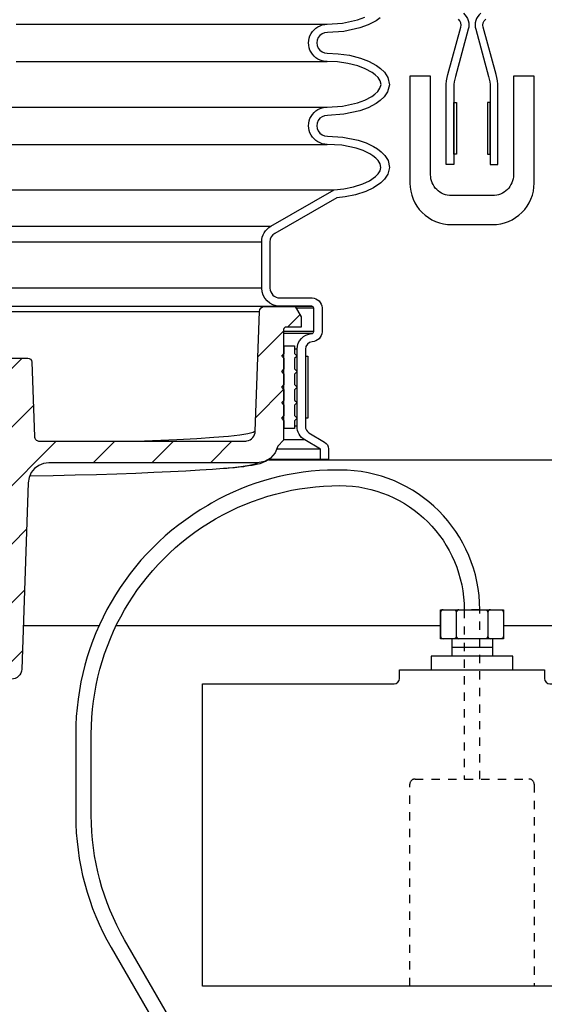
# Model space of a CAD drawing. Extents: x -169 to 7270, y -140 to 2984.
# Tile 598 of 656: x 6607.48 to 6613.81, y 962.14 to 974.02. Entities that reach past the tile are written whole.
import ezdxf

# ---------------------------------------------------------------- set-up
doc = ezdxf.new("R2010")
doc.units = 0
doc.header["$MEASUREMENT"] = 0
doc.header["$PDSIZE"] = 1
doc.linetypes.add('HIDDEN5', pattern=[0.05, 0.025, -0.025])
doc.layers.get('DEFPOINTS').update_dxf_attribs({"linetype": 'CONTINUOUS'})
for name, color, linetype in [('DIM', 3, 'CONTINUOUS'), ('FRP-SUMP', 2, 'CONTINUOUS'), ('MULTI-PORT-SHROUD', 1, 'CONTINUOUS'), ('MULTI-PORT-SPILL-BUCKET', 1, 'CONTINUOUS'), ('MULTI-PORT-SPILL-BUCKET-HATCH', 7, 'CONTINUOUS'), ('MULTI-PORT-SPILL-BUCKET-SHROUD', 1, 'CONTINUOUS'), ('PROBE', 2, 'CONTINUOUS')]:
    doc.layers.add(name, color=color, linetype=linetype)
doc.styles.add('SIMPLEX', font='simplex')
doc.dimstyles.new('DIM64', dxfattribs={"dimscale": 64, "dimtxt": 0.09375, "dimasz": 0.09375, "dimexe": 0.0625, "dimexo": 0.0625, "dimgap": 0.046875, "dimtad": 1, "dimdec": 4, "dimzin": 3, "dimdsep": 46, "dimlunit": 4, "dimtxsty": 'SIMPLEX', "dimcen": 0, "dimclrd": 256, "dimclre": 256, "dimclrt": 256, "dimadec": 0, "dimazin": 0, "dimtfac": 1, "dimtdec": 4, "dimtmove": 0, "dimatfit": 3, "dimfxl": 1, "dimfrac": 2, "dimtolj": 1, "dimtzin": 0, "dimarcsym": 0})

# ---------------------------------------------------------------- blocks, each defined once
blk = doc.blocks.new('*D74')
at = {"layer": 'DEFPOINTS', "color": 0, "transparency": 16777216}
for p in [(7015.7, 978.296), (6391.694, 978.015), (6391.694, 700.523)]:
    blk.add_point(p, dxfattribs=at)
at = {"layer": 'DIM', "lineweight": -2, "transparency": 16777216}
for p, q in [((7015.7, 974.296), (7015.7, 696.523)), ((6391.694, 974.015), (6391.694, 696.523)), ((7009.7, 700.523), (6397.694, 700.523))]:
    blk.add_line(p, q, dxfattribs=at)
at = {"layer": 'DIM', "transparency": 16777216}
for points in [[(6397.694, 701.523), (6397.694, 699.523), (6391.694, 700.523)], [(7009.7, 701.523), (7009.7, 699.523), (7015.7, 700.523)]]:
    blk.add_solid(points, dxfattribs=at)
at = {"layer": 'DIM', "transparency": 16777216, "insert": (6703.697, 708.095), "char_height": 6, "attachment_point": 5, "style": 'SIMPLEX'}
blk.add_mtext('\\A1;52\'-0" (F.V. TANK SLAB)', dxfattribs=at)

msp = doc.modelspace()

# ---------------------------------------------------------------- hatches: boundary and pattern name
at = {"layer": 'MULTI-PORT-SPILL-BUCKET-HATCH', "linetype": 'Continuous'}
h = msp.add_hatch(dxfattribs=at)
h.set_pattern_fill('LINE', color=256, scale=4, angle=45, style=0)
h.set_pattern_definition([(45, (-1368.82417, -192.00985), (-0.35355339, 0.35355339), [])])
edge = h.paths.add_edge_path()
edge.add_line((6610.66725, 968.94556), (6610.597, 968.87536))
edge.add_line((6610.597, 968.87536), (6610.56591, 968.796))
edge.add_line((6610.56591, 968.796), (6610.51006, 968.7317))
edge.add_line((6610.51006, 968.7317), (6610.43593, 968.6899))
edge.add_line((6610.43593, 968.6899), (6610.35202, 968.67538))
edge.add_line((6610.35202, 968.67538), (6607.83589, 968.67538))
edge.add_line((6607.83589, 968.67538), (6607.77234, 968.66703))
edge.add_line((6607.77234, 968.66703), (6607.71324, 968.64304))
edge.add_line((6607.71324, 968.64304), (6607.66215, 968.60509))
edge.add_line((6607.66215, 968.60509), (6607.62252, 968.55534))
edge.add_line((6607.62252, 968.55534), (6607.59658, 968.49715))
edge.add_line((6607.59658, 968.49715), (6607.58605, 968.43396))
edge.add_line((6607.58605, 968.43396), (6607.50746, 966.18349))
edge.add_arc((6607.38254, 966.18785), 0.125, 270, 358, ccw=False)
edge.add_line((6607.38254, 966.06285), (6607.2017, 966.06285))
edge.add_line((6607.2017, 966.06285), (6607.09884, 966.16572))
edge.add_line((6607.09884, 966.16572), (6607.07675, 966.87536))
edge.add_line((6607.07675, 966.87536), (6607.097, 966.87536))
edge.add_arc((6607.097, 967.00036), 0.125, 270, 360)
edge.add_line((6607.222, 967.00036), (6607.222, 968.25036))
edge.add_arc((6607.097, 968.25036), 0.125, 0, 90)
edge.add_line((6607.097, 968.37536), (6607.07675, 968.37536))
edge.add_line((6607.07675, 968.37536), (6607.09894, 969.08826))
edge.add_line((6607.09894, 969.08826), (6607.19855, 969.18786))
edge.add_line((6607.19855, 969.18786), (6607.19855, 969.37536))
edge.add_line((6607.19855, 969.37536), (6607.23463, 969.43786))
edge.add_line((6607.23463, 969.43786), (6607.26575, 969.43786))
edge.add_arc((6607.26575, 969.48786), 0.05, 269.996427, 360.000659)
edge.add_line((6607.31575, 969.48786), (6607.31575, 969.88786))
edge.add_arc((6607.36575, 969.88786), 0.05, 89.996427, 180.000659, ccw=False)
edge.add_line((6607.36575, 969.93786), (6607.57996, 969.93786))
edge.add_arc((6607.57997, 969.88786), 0.05, 1.99832, 90.004096, ccw=False)
edge.add_line((6607.62993, 969.88961), (6607.66123, 968.99342))
edge.add_line((6607.66123, 968.99342), (6607.66169, 968.98783))
edge.add_line((6607.66169, 968.98783), (6607.66266, 968.9823))
edge.add_line((6607.66266, 968.9823), (6607.66572, 968.97266))
edge.add_line((6607.66572, 968.97266), (6607.67033, 968.96366))
edge.add_line((6607.67033, 968.96366), (6607.6764, 968.95558))
edge.add_line((6607.6764, 968.95558), (6607.68373, 968.94862))
edge.add_line((6607.68373, 968.94862), (6607.69213, 968.943))
edge.add_line((6607.69213, 968.943), (6607.70134, 968.93886))
edge.add_line((6607.70134, 968.93886), (6607.71113, 968.93633))
edge.add_line((6607.71113, 968.93633), (6607.72119, 968.93548))
edge.add_line((6607.72119, 968.93548), (6610.2007, 968.93548))
edge.add_line((6610.2007, 968.93548), (6610.2123, 968.93602))
edge.add_line((6610.2123, 968.93602), (6610.2238, 968.93763))
edge.add_line((6610.2238, 968.93763), (6610.2441, 968.94327))
edge.add_line((6610.2441, 968.94327), (6610.26317, 968.95221))
edge.add_line((6610.26317, 968.95221), (6610.28046, 968.96426))
edge.add_line((6610.28046, 968.96426), (6610.2955, 968.97903))
edge.add_line((6610.2955, 968.97903), (6610.30783, 968.99613))
edge.add_line((6610.30783, 968.99613), (6610.31714, 969.01504))
edge.add_line((6610.31714, 969.01504), (6610.32311, 969.03526))
edge.add_line((6610.32311, 969.03526), (6610.32563, 969.05619))
edge.add_line((6610.32563, 969.05619), (6610.37614, 970.50254))
edge.add_arc((6610.4386, 970.50036), 0.0625, 90, 178, ccw=False)
edge.add_line((6610.4386, 970.56286), (6610.80608, 970.56286))
edge.add_line((6610.80608, 970.56286), (6610.87825, 970.43786))
edge.add_line((6610.87825, 970.43786), (6610.87825, 970.31286))
edge.add_line((6610.87825, 970.31286), (6610.6985, 970.31286))
edge.add_arc((6610.6985, 970.28161), 0.03125, 90, 180)
edge.add_line((6610.66725, 970.28161), (6610.66725, 968.94556))

# ---------------------------------------------------------------- linework, layer by layer
at = {"layer": 'FRP-SUMP', "color": 7, "linetype": 'Continuous'}
for p, q in [((6610.48366, 968.71159), (6615.28571, 968.71159)), ((6607.5259, 966.71159), (6608.44195, 966.71159)), ((6608.64901, 966.71159), (6612.56053, 966.71159)), ((6613.32096, 966.71159), (6618.35559, 966.71159))]:
    msp.add_line(p, q, dxfattribs=at)
at = {"layer": 'FRP-SUMP'}
msp.add_lwpolyline([(6613.44075, 973.34109), (6613.44075, 972.15031, -0.41588828), (6613.18932, 971.90032, 0.00101043), (6612.94075, 971.90124, 0.00101043), (6612.69218, 971.90032, -0.41588828), (6612.44075, 972.15031), (6612.44075, 973.34109), (6612.19102, 973.34109), (6612.19102, 972.05054, 0.41546764), (6612.69316, 971.55055, -0.00103576), (6612.94075, 971.55109, -0.00103576), (6613.18834, 971.55055, 0.41546764), (6613.69048, 972.05054), (6613.69048, 973.34109)], format="xyb", close=True, dxfattribs=at)
at = {"layer": 'FRP-SUMP', "linetype": 'Continuous'}
msp.add_lwpolyline([(6613.81575, 966.17671), (6613.81575, 966.06945, 0.41421356), (6613.87825, 966.00695), (6616.19055, 966.00695), (6616.19055, 962.35695), (6609.69094, 962.35695), (6609.69094, 966.00695), (6612.00325, 966.00695, 0.41421356), (6612.06575, 966.06945), (6612.06575, 966.17671)], format="xyb", close=True, dxfattribs=at)
at = {"layer": 'MULTI-PORT-SHROUD', "color": 1, "linetype": 'Continuous'}
for points in [[(6612.83614, 974.10089, -0.29327778), (6612.8964, 973.90753), (6612.73991, 973.33865)], [(6613.04536, 974.10089, 0.29327778), (6612.9851, 973.90753), (6613.14159, 973.33865)], [(6612.73991, 973.33865, 0.06721269), (6612.722, 973.20603), (6612.722, 972.27355), (6612.62825, 972.27355), (6612.62825, 973.20603, -0.06721269), (6612.64951, 973.36351), (6612.806, 973.9324, 0.29327737), (6612.77587, 974.02908)], [(6613.14159, 973.33865, -0.06721269), (6613.1595, 973.20603), (6613.1595, 972.27355), (6613.25325, 972.27355), (6613.25325, 973.20603, 0.06721269), (6613.23198, 973.36351), (6613.07549, 973.9324, -0.29327737), (6613.10562, 974.02908)]]:
    msp.add_lwpolyline(points, format="xyb", dxfattribs=at)
at = {"layer": 'MULTI-PORT-SHROUD', "color": 7, "linetype": 'Continuous'}
for points in [[(6612.722, 972.39855), (6612.722, 973.02355), (6612.752, 973.02355), (6612.752, 972.39855)], [(6613.1595, 972.39855), (6613.1595, 973.02355), (6613.1295, 973.02355), (6613.1295, 972.39855)]]:
    msp.add_lwpolyline(points, close=True, dxfattribs=at)
at = {"layer": 'MULTI-PORT-SPILL-BUCKET', "color": 7, "linetype": 'Continuous'}
for p, q in [((6611.01579, 970.56286), (6607.06575, 970.56286)), ((6607.06575, 970.50254), (6610.37614, 970.50254))]:
    msp.add_line(p, q, dxfattribs=at)
at = {"layer": 'MULTI-PORT-SPILL-BUCKET', "color": 2, "linetype": 'Continuous'}
for p, q in [((6610.67575, 969.36911), (6610.66725, 969.36911)), ((6610.67575, 969.18161), (6610.66725, 969.18161)), ((6610.597, 968.87536), (6610.59705, 968.87536))]:
    msp.add_line(p, q, dxfattribs=at)
at = {"layer": 'MULTI-PORT-SPILL-BUCKET', "linetype": 'Continuous'}
for points in [[(6607.36575, 969.93786), (6607.57996, 969.93786, -0.40405554), (6607.62993, 969.88961), (6607.66123, 968.99342), (6607.66169, 968.98783), (6607.66266, 968.9823), (6607.66572, 968.97266), (6607.67033, 968.96366), (6607.6764, 968.95558), (6607.68373, 968.94862), (6607.69213, 968.943), (6607.70134, 968.93886), (6607.71113, 968.93633), (6607.72119, 968.93548), (6610.2007, 968.93548), (6610.2123, 968.93602), (6610.2238, 968.93763), (6610.2441, 968.94327), (6610.26317, 968.95221), (6610.28046, 968.96426), (6610.2955, 968.97903), (6610.30783, 968.99613), (6610.31714, 969.01504), (6610.32311, 969.03526), (6610.32563, 969.05619), (6610.37614, 970.50254, -0.40402623), (6610.4386, 970.56286), (6610.80608, 970.56286), (6610.87825, 970.43786), (6610.87825, 970.31286), (6610.6985, 970.31286, 0.41421356), (6610.66725, 970.28161), (6610.66725, 968.94556)], [(6610.66725, 968.94556), (6610.597, 968.87536), (6610.56591, 968.796), (6610.51006, 968.7317), (6610.43593, 968.6899), (6610.35202, 968.67538), (6607.83589, 968.67538), (6607.77234, 968.66703), (6607.71324, 968.64304), (6607.66215, 968.60509), (6607.62252, 968.55534), (6607.59658, 968.49715), (6607.58605, 968.43396), (6607.50746, 966.18349, -0.40402623), (6607.38254, 966.06285)]]:
    msp.add_lwpolyline(points, format="xyb", dxfattribs=at)
at = {"layer": 'MULTI-PORT-SPILL-BUCKET', "color": 2, "linetype": 'Continuous'}
msp.add_lwpolyline([(6610.67575, 969.36911), (6610.6445, 969.40036), (6610.67575, 969.43161), (6610.67575, 969.55661), (6610.6445, 969.58786), (6610.67575, 969.61911), (6610.67575, 969.74411), (6610.6445, 969.77536), (6610.67575, 969.80661), (6610.67575, 969.93161), (6610.6445, 969.96286), (6610.67575, 969.99411), (6610.67575, 970.08786), (6610.80075, 970.08786), (6610.80075, 969.99411), (6610.832, 969.96286), (6610.80075, 969.93161), (6610.80075, 969.80661), (6610.832, 969.77536), (6610.80075, 969.74411), (6610.80075, 969.61911), (6610.832, 969.58786), (6610.80075, 969.55661), (6610.80075, 969.43161), (6610.832, 969.40036), (6610.80075, 969.36911), (6610.80075, 969.24411), (6610.832, 969.21286), (6610.80075, 969.18161), (6610.80075, 969.08786), (6610.67575, 969.08786), (6610.67575, 969.18161), (6610.6445, 969.21286), (6610.67575, 969.24411)], close=True, dxfattribs=at)
at = {"layer": 'MULTI-PORT-SPILL-BUCKET', "color": 7, "linetype": 'Continuous'}
for points in [[(6610.32542, 969.05438), (6610.30067, 969.03885), (6610.23782, 969.02348), (6610.1376, 969.00834), (6610.00087, 968.99359), (6609.82768, 968.97929), (6609.61909, 968.96549), (6609.37747, 968.95234), (6608.9888, 968.93552)], [(6610.51006, 968.7317), (6610.49949, 968.72341), (6610.48275, 968.71091), (6610.46732, 968.70094), (6610.45064, 968.69158), (6610.4355, 968.6842), (6610.41775, 968.67664), (6610.40144, 968.67062), (6610.37978, 968.66366), (6610.35883, 968.65792), (6610.32354, 968.64978), (6610.28689, 968.64269), (6610.24556, 968.63575), (6610.19857, 968.62925), (6610.19088, 968.62832), (6610.18395, 968.62734), (6610.1678, 968.62587), (6610.15254, 968.62551)], [(6610.35017, 968.67531), (6610.3513, 968.67359), (6610.32444, 968.65768), (6610.25794, 968.64147), (6610.15254, 968.62551), (6610.05615, 968.6146), (6609.94105, 968.60392), (6609.80766, 968.59349), (6609.65647, 968.58337), (6609.48803, 968.57358), (6609.30296, 968.56417), (6609.10194, 968.55516), (6608.8857, 968.5466), (6608.65502, 968.53851), (6608.41077, 968.53092), (6608.15382, 968.52386), (6607.88512, 968.51736), (6607.60565, 968.51143)], [(6610.18395, 968.62734), (6610.15832, 968.6242), (6610.13158, 968.6211), (6610.07428, 968.61494), (6610.01092, 968.60894), (6609.98446, 968.60668), (6609.94105, 968.60392)]]:
    msp.add_lwpolyline(points, dxfattribs=at)
at = {"layer": 'MULTI-PORT-SPILL-BUCKET-SHROUD', "color": 7, "linetype": 'Continuous'}
for p, q in [((6607.44075, 973.96816), (6611.19322, 973.96816)), ((6607.44075, 973.51816), (6611.19322, 973.51816)), ((6607.06575, 972.96816), (6611.19321, 972.96816)), ((6607.06575, 972.51816), (6611.19321, 972.51816)), ((6607.06575, 971.97082), (6611.27935, 971.97082)), ((6607.06575, 971.5306), (6610.51303, 971.5306)), ((6607.06575, 971.34092), (6610.40325, 971.34092)), ((6610.40325, 970.78379), (6607.06575, 970.78379)), ((6611.03262, 970.54004), (6610.81926, 970.54004)), ((6611.03262, 970.25879), (6610.66725, 970.25879)), ((6611.00633, 970.23374), (6610.66725, 970.23374)), ((6610.67575, 970.08786), (6610.66725, 970.08786)), ((6610.83075, 970.04662), (6610.80075, 970.04662)), ((6610.67575, 969.99411), (6610.66727, 969.99411)), ((6610.67575, 969.80661), (6610.66725, 969.80661)), ((6610.67575, 969.61911), (6610.66725, 969.61911)), ((6610.67575, 969.43161), (6610.66725, 969.43161)), ((6610.67575, 969.24411), (6610.66725, 969.24411)), ((6610.93073, 969.21286), (6610.93575, 969.21286)), ((6610.67575, 969.08786), (6610.66725, 969.08786)), ((6610.83075, 969.11522), (6610.80075, 969.11522)), ((6610.92219, 968.95066), (6610.66725, 968.95066)), ((6611.11075, 968.83817), (6610.58243, 968.83817)), ((6611.11075, 968.71286), (6610.48536, 968.71286))]:
    msp.add_line(p, q, dxfattribs=at)
at = {"layer": 'MULTI-PORT-SPILL-BUCKET-SHROUD', "linetype": 'Continuous'}
for points in [[(6611.11075, 968.83817), (6610.92219, 968.95066, -0.26412454), (6610.83075, 969.11522), (6610.83075, 970.04662, -0.39570541), (6611.00633, 970.23374, 0.36364842), (6611.03262, 970.25879), (6611.03262, 970.54004, 0.35077115), (6611.00762, 970.56504), (6610.622, 970.56504, -0.41421356), (6610.40325, 970.78379), (6610.40325, 971.34092, -0.26853007), (6610.51303, 971.5306), (6611.27935, 971.97082), (6611.3962, 971.98291), (6611.51079, 972.00603), (6611.62247, 972.04234), (6611.70265, 972.07975), (6611.77543, 972.12968), (6611.80712, 972.16089), (6611.83176, 972.19773), (6611.84236, 972.24065), (6611.83387, 972.28412), (6611.81011, 972.32188), (6611.77887, 972.35366), (6611.74376, 972.3809), (6611.70598, 972.40444), (6611.62624, 972.44259), (6611.54256, 972.47124), (6611.36966, 972.50711), (6611.19321, 972.51816, -1.00000067), (6611.19321, 972.96816), (6611.37877, 972.98034), (6611.55946, 973.02017), (6611.64742, 973.05263), (6611.7304, 973.09658), (6611.76875, 973.12407), (6611.80305, 973.15642), (6611.83059, 973.19535), (6611.84317, 973.24037), (6611.83301, 973.28587), (6611.80657, 973.32589), (6611.77279, 973.35898), (6611.73472, 973.38696), (6611.65193, 973.43176), (6611.5639, 973.46477), (6611.44256, 973.49544), (6611.31866, 973.51273), (6611.19322, 973.51816, -1.00000067), (6611.19322, 973.96816), (6611.37878, 973.98034), (6611.55947, 974.02017), (6611.64742, 974.05263)], [(6611.83248, 974.04671), (6611.78318, 974.01137), (6611.68831, 973.96113), (6611.58767, 973.92399), (6611.3929, 973.88105), (6611.19602, 973.86813, 1.01877171), (6611.19507, 973.61818), (6611.32776, 973.61243), (6611.46178, 973.59372), (6611.5938, 973.56035), (6611.69348, 973.52298), (6611.78838, 973.47162), (6611.83771, 973.43537), (6611.88415, 973.38988), (6611.9266, 973.32563), (6611.94624, 973.23764), (6611.92223, 973.15175), (6611.87892, 973.09052), (6611.83248, 973.04671), (6611.78318, 973.01137), (6611.68831, 972.96113), (6611.58767, 972.92399), (6611.39289, 972.88105), (6611.19601, 972.86813, 1.0221364), (6611.19588, 972.61819), (6611.38301, 972.60647), (6611.56902, 972.56788), (6611.66414, 972.53531), (6611.75414, 972.49225), (6611.801, 972.46306), (6611.84548, 972.42856), (6611.889, 972.38428), (6611.92844, 972.32159), (6611.94474, 972.23814), (6611.92464, 972.15672), (6611.88456, 972.09681), (6611.83929, 972.05222), (6611.75241, 971.99262), (6611.65921, 971.94913), (6611.53622, 971.90914), (6611.41127, 971.88394), (6611.31076, 971.87354), (6610.56285, 971.44389, 0.26853007), (6610.50325, 971.34092), (6610.50325, 970.78379, 0.41421356), (6610.622, 970.66504), (6611.01116, 970.66504, -0.38409502), (6611.13262, 970.54358), (6611.13262, 970.25521, -0.38057787), (6611.01269, 970.13394, 0.39570541), (6610.93075, 970.04662), (6610.93075, 969.11467, 0.26412454), (6610.97389, 969.03626), (6611.16198, 968.92405, -0.26412454), (6611.21075, 968.84172), (6611.21075, 968.71286), (6611.11075, 968.71286), (6611.11075, 968.83817)]]:
    msp.add_lwpolyline(points, format="xyb", dxfattribs=at)
at = {"layer": 'MULTI-PORT-SPILL-BUCKET-SHROUD', "color": 7, "linetype": 'Continuous'}
msp.add_lwpolyline([(6610.93575, 969.96286), (6610.96075, 969.96286), (6610.96075, 969.21286), (6610.93575, 969.21286), (6610.93575, 969.96286), (6610.93449, 969.96286), (6610.93073, 969.96286)], dxfattribs=at)
at = {"layer": 'PROBE'}
for p, q in [((6613.0345, 966.89977), (6613.0345, 966.89977)), ((6613.0345, 966.89977), (6613.0345, 966.89977)), ((6612.70137, 966.33836), (6612.70137, 966.54958)), ((6613.19022, 966.33836), (6613.19022, 966.54958))]:
    msp.add_line(p, q, dxfattribs=at)
at = {"layer": 'PROBE', "color": 7}
msp.add_line((6613.19022, 966.44397), (6612.70137, 966.44397), dxfattribs=at)
at = {"layer": 'PROBE'}
msp.add_lwpolyline([(6611.1726, 958.71968), (6608.74892, 962.91761, -0.1316525), (6608.347, 964.41761), (6608.347, 965.39977, -0.26794919), (6609.847, 967.99785, -0.1316525), (6611.347, 968.39977), (6611.347, 968.39977, -0.41421356), (6612.847, 966.89977), (6612.847, 966.89977), (6613.0345, 966.89977, 0.41421356), (6611.347, 968.58727), (6611.29676, 968.58727, 0.1316525), (6609.79676, 968.18535), (6609.75325, 968.16023, 0.26794919), (6608.1595, 965.39977), (6608.1595, 964.41761, 0.1316525), (6608.58654, 962.82386), (6610.9561, 958.71968)], format="xyb", dxfattribs=at)
at = {"layer": 'PROBE', "color": 7}
for points in [[(6612.59178, 966.89977, 0.41421356), (6612.56053, 966.86852), (6612.56053, 966.58083, 0.41421356), (6612.59178, 966.54958)], [(6612.71939, 966.89977, -0.41421356), (6612.75064, 966.86852), (6612.75064, 966.58083, -0.41421356), (6612.71939, 966.54958)], [(6612.78189, 966.89977, 0.41421356), (6612.75064, 966.86852), (6612.75064, 966.58083, 0.41421356), (6612.78189, 966.54958)], [(6613.09961, 966.89977, -0.41421356), (6613.13086, 966.86852), (6613.13086, 966.58083, -0.41421356), (6613.09961, 966.54958)], [(6613.16211, 966.89977, 0.41421356), (6613.13086, 966.86852), (6613.13086, 966.58083, 0.41421356), (6613.16211, 966.54958)], [(6613.28971, 966.89977, -0.41421356), (6613.32096, 966.86852), (6613.32096, 966.58083, -0.41421356), (6613.28971, 966.54958)]]:
    msp.add_lwpolyline(points, format="xyb", dxfattribs=at)
at = {"layer": 'PROBE'}
msp.add_lwpolyline([(6612.56053, 966.89977), (6613.32096, 966.89977), (6613.32096, 966.54958), (6612.56053, 966.54958)], close=True, dxfattribs=at)
at = {"layer": 'PROBE', "color": 7, "linetype": 'HIDDEN5'}
msp.add_lwpolyline([(6612.847, 966.89977), (6612.847, 964.85695), (6613.0345, 964.85695), (6613.0345, 966.89977)], close=True, dxfattribs=at)
at = {"layer": 'PROBE'}
msp.add_lwpolyline([(6613.43254, 966.18086), (6613.43254, 966.33836), (6612.44895, 966.33836), (6612.44895, 966.17671)], dxfattribs=at)
at = {"layer": 'PROBE', "color": 7, "linetype": 'HIDDEN5'}
msp.add_lwpolyline([(6612.19075, 962.35695), (6612.19075, 964.79445, -0.41421356), (6612.25325, 964.85695), (6613.62825, 964.85695, -0.41421356), (6613.69075, 964.79445), (6613.69075, 962.35695), (6612.19075, 962.35695)], format="xyb", dxfattribs=at)
at = {"layer": 'PROBE', "linetype": 'Continuous'}
msp.add_arc((6612.59178, 966.58083), 0.03125, 180, 270, dxfattribs=at)

# ---------------------------------------------------------------- dimensions: what is measured, and where the dimension line sits
at = {"layer": 'DIM'}
dim = msp.add_linear_dim(base=(6391.69428, 700.52328), p1=(7015.70045, 978.29596), p2=(6391.69428, 978.01471), angle=180, text='<> (F.V. TANK SLAB)', dimstyle='DIM64', dxfattribs=at)
dim.commit()
dim.dimension.update_dxf_attribs({"geometry": '*D74', "text_midpoint": (6703.69736, 708.09471)})

doc.saveas('drawing.dxf')
